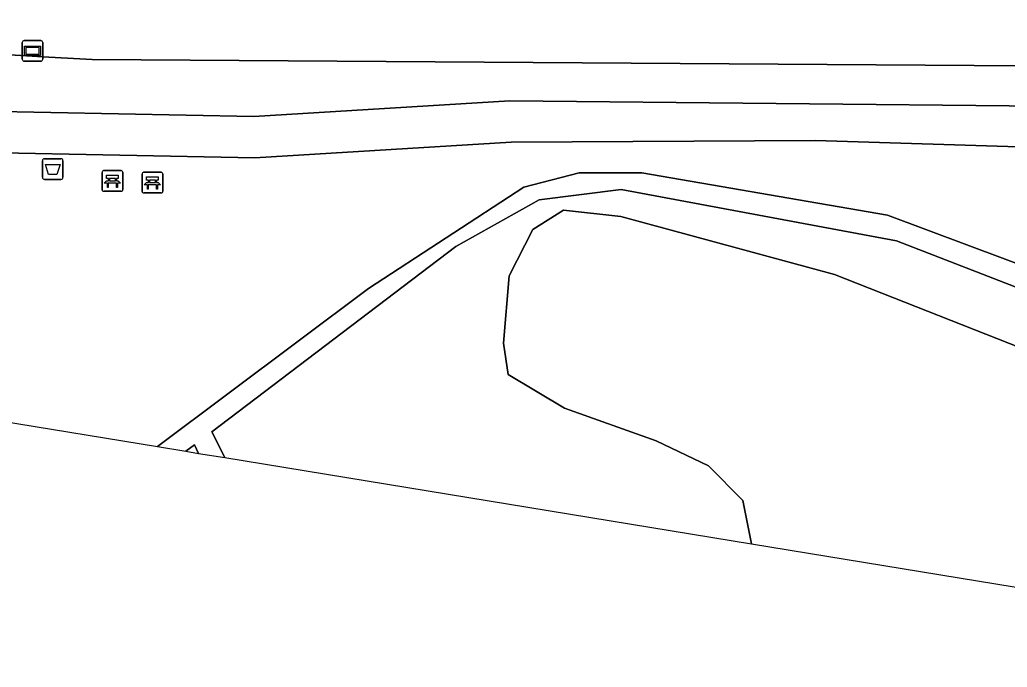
# Model space of a CAD drawing. Extents: x 162510 to 163918, y 388494 to 389774.
# Drawn here: x 163199.81 to 163247.51, y 388507.96 to 388539.25 of the extents above; entities that cross this region are included whole.
import ezdxf

# ---------------------------------------------------------------- set-up
doc = ezdxf.new("R2010")
doc.units = 0
for name, color, linetype in [('IMGEO_Afvalbak', 7, 'Continuous'), ('IMGEO_Bank', 7, 'Continuous'), ('IMGEO_Grasland_overig', 7, 'Continuous'), ('IMGEO_Groenvoorziening', 7, 'Continuous'), ('IMGEO_Informatiebord', 7, 'Continuous'), ('IMGEO_Loofbos', 7, 'Continuous')]:
    doc.layers.add(name, color=color, linetype=linetype)

msp = doc.modelspace()

# ---------------------------------------------------------------- linework, layer by layer
at = {"layer": 'IMGEO_Afvalbak'}
for p, q in [((163200.909, 388531.635), (163200.909, 388532.435)), ((163200.909, 388532.435), (163200.909, 388531.635)), ((163201.009, 388532.535), (163201.799, 388532.535)), ((163201.799, 388532.535), (163201.009, 388532.535)), ((163201.899, 388532.435), (163201.899, 388531.635)), ((163201.899, 388531.635), (163201.899, 388532.435)), ((163201.799, 388531.535), (163201.009, 388531.535)), ((163201.009, 388531.535), (163201.799, 388531.535))]:
    msp.add_line(p, q, dxfattribs=at)
msp.add_lwpolyline([(163201.052, 388532.249), (163201.756, 388532.249), (163201.607, 388531.779), (163201.201, 388531.779), (163201.052, 388532.249)], dxfattribs=at)
for centre, start, end in [((163201.009, 388532.435), 90, 180), ((163201.009, 388532.435), 90, 180), ((163201.799, 388532.435), 0, 90), ((163201.799, 388532.435), 360, 90), ((163201.009, 388531.635), 180, 270), ((163201.009, 388531.635), 180, 270), ((163201.799, 388531.635), 270, 0), ((163201.799, 388531.635), 270, 0)]:
    msp.add_arc(centre, 0.1, start, end, dxfattribs=at)
at = {"layer": 'IMGEO_Bank'}
for p, q in [((163203.788, 388531.035), (163203.788, 388531.876)), ((163203.788, 388531.876), (163203.788, 388531.035)), ((163203.863, 388531.96), (163204.704, 388531.96)), ((163204.704, 388531.96), (163203.863, 388531.96)), ((163204.788, 388531.885), (163204.788, 388531.044)), ((163204.788, 388531.044), (163204.788, 388531.885)), ((163205.72, 388530.953), (163205.72, 388531.794)), ((163205.72, 388531.794), (163205.72, 388530.953)), ((163205.795, 388531.878), (163206.636, 388531.878)), ((163206.636, 388531.878), (163205.795, 388531.878)), ((163206.72, 388531.803), (163206.72, 388530.962)), ((163206.72, 388530.962), (163206.72, 388531.803)), ((163204.485, 388531.358), (163204.092, 388531.358)), ((163204.097, 388531.466), (163204.097, 388531.572)), ((163204.141, 388531.572), (163204.141, 388531.466)), ((163204.429, 388531.578), (163204.147, 388531.578)), ((163204.147, 388531.46), (163204.429, 388531.46)), ((163204.435, 388531.466), (163204.435, 388531.572)), ((163204.479, 388531.572), (163204.479, 388531.466)), ((163206.029, 388531.384), (163206.029, 388531.49)), ((163206.073, 388531.49), (163206.073, 388531.384)), ((163206.361, 388531.496), (163206.079, 388531.496)), ((163206.079, 388531.378), (163206.361, 388531.378)), ((163206.367, 388531.384), (163206.367, 388531.49)), ((163206.411, 388531.49), (163206.411, 388531.384)), ((163204.713, 388530.96), (163203.872, 388530.96)), ((163203.872, 388530.96), (163204.713, 388530.96)), ((163206.645, 388530.878), (163205.804, 388530.878)), ((163205.804, 388530.878), (163206.645, 388530.878)), ((163206.417, 388531.276), (163206.024, 388531.276))]:
    msp.add_line(p, q, dxfattribs=at)
for points in [[(163204.035, 388531.358), (163203.893, 388531.358), (163204.005, 388531.46), (163204.091, 388531.46)], [(163204.091, 388531.578), (163204.005, 388531.578), (163204.005, 388531.739), (163204.568, 388531.739), (163204.568, 388531.578), (163204.485, 388531.578)], [(163204.085, 388531.351), (163204.085, 388531.144), (163204.042, 388531.144), (163204.042, 388531.351)], [(163204.485, 388531.46), (163204.568, 388531.46), (163204.68, 388531.358), (163204.541, 388531.358)], [(163204.535, 388531.351), (163204.535, 388531.144), (163204.491, 388531.144), (163204.491, 388531.351)], [(163205.967, 388531.276), (163205.825, 388531.276), (163205.937, 388531.378), (163206.023, 388531.378)], [(163206.023, 388531.496), (163205.937, 388531.496), (163205.937, 388531.657), (163206.5, 388531.657), (163206.5, 388531.496), (163206.417, 388531.496)], [(163206.417, 388531.378), (163206.5, 388531.378), (163206.612, 388531.276), (163206.473, 388531.276)], [(163206.017, 388531.269), (163206.017, 388531.062), (163205.974, 388531.062), (163205.974, 388531.269)], [(163206.467, 388531.269), (163206.467, 388531.062), (163206.423, 388531.062), (163206.423, 388531.269)]]:
    msp.add_lwpolyline(points, dxfattribs=at)
for centre, radius, start, end in [((163203.866, 388531.882), 0.0779, 92.4484, 184.2845), ((163203.866, 388531.882), 0.0779, 92.4484, 184.2845), ((163204.71, 388531.882), 0.0779, 2.4484, 94.2845), ((163204.71, 388531.882), 0.0779, 2.4484, 94.2845), ((163205.798, 388531.8), 0.0779, 92.4484, 184.2845), ((163205.798, 388531.8), 0.0779, 92.4484, 184.2845), ((163206.642, 388531.8), 0.0779, 2.4484, 94.2845), ((163206.642, 388531.8), 0.0779, 2.4484, 94.2845), ((163204.035, 388531.351), 0.00671, 2.8957, 87.1043), ((163204.092, 388531.351), 0.00671, 92.8957, 177.1043), ((163204.09, 388531.571), 0.00671, 2.8957, 87.1043), ((163204.09, 388531.467), 0.00671, 272.8957, 357.1043), ((163204.147, 388531.571), 0.00671, 92.8957, 177.1043), ((163204.147, 388531.467), 0.00671, 182.8957, 267.1043), ((163204.429, 388531.571), 0.00671, 2.8957, 87.1043), ((163204.429, 388531.467), 0.00671, 272.8957, 357.1043), ((163204.486, 388531.571), 0.00671, 92.8957, 177.1043), ((163204.486, 388531.467), 0.00671, 182.8957, 267.1043), ((163204.484, 388531.351), 0.00671, 2.8957, 87.1043), ((163204.541, 388531.351), 0.00671, 92.8957, 177.1043), ((163206.022, 388531.489), 0.00671, 2.8957, 87.1043), ((163206.022, 388531.385), 0.00671, 272.8957, 357.1043), ((163206.079, 388531.489), 0.00671, 92.8957, 177.1043), ((163206.079, 388531.385), 0.00671, 182.8957, 267.1043), ((163206.361, 388531.489), 0.00671, 2.8957, 87.1043), ((163206.361, 388531.385), 0.00671, 272.8957, 357.1043), ((163206.418, 388531.489), 0.00671, 92.8957, 177.1043), ((163206.418, 388531.385), 0.00671, 182.8957, 267.1043), ((163203.866, 388531.038), 0.0779, 182.4484, 274.2845), ((163203.866, 388531.038), 0.0779, 182.4484, 274.2845), ((163204.71, 388531.038), 0.0779, 272.4484, 4.2845), ((163204.71, 388531.038), 0.0779, 272.4484, 4.2845), ((163205.798, 388530.956), 0.0779, 182.4484, 274.2845), ((163205.798, 388530.956), 0.0779, 182.4484, 274.2845), ((163205.967, 388531.269), 0.00671, 2.8957, 87.1043), ((163206.024, 388531.269), 0.00671, 92.8957, 177.1043), ((163206.416, 388531.269), 0.00671, 2.8957, 87.1043), ((163206.473, 388531.269), 0.00671, 92.8957, 177.1043), ((163206.642, 388530.956), 0.0779, 272.4484, 4.2845), ((163206.642, 388530.956), 0.0779, 272.4484, 4.2845)]:
    msp.add_arc(centre, radius, start, end, dxfattribs=at)
at = {"layer": 'IMGEO_Grasland_overig'}
for points in [[(163268.402, 388583.599), (163247.494, 388597.732), (163247.922, 388598.4), (163246.742, 388599.24), (163244.831, 388600.475), (163242.907, 388601.717), (163242.729, 388601.375), (163235.466, 388587.454), (163180.829, 388543.727), (163181.841, 388542.115), (163184.185, 388538.427), (163195.777, 388537.759), (163198.765, 388537.587), (163201.221, 388537.445), (163203.307, 388537.325), (163248.276, 388537.024), (163267.942, 388537.414), (163290.096, 388538.944), (163294.819, 388539.27), (163293.963, 388542.092)], [(163298.449, 388531.002), (163290.729, 388531.298), (163281.328, 388532.401), (163281.09, 388532.429), (163273.795, 388533.432), (163256.716, 388534.247), (163249.213, 388535.078), (163223.484, 388535.329), (163211.121, 388534.576), (163198.03, 388534.83), (163192.416, 388534.247), (163191.096, 388534.171), (163190.041, 388534.11)], [(163193.125, 388532.084), (163194.374, 388532.234), (163198.104, 388532.828), (163211.163, 388532.575), (163223.551, 388533.329), (163238.245, 388533.412), (163249.072, 388533.081), (163256.558, 388532.252), (163273.61, 388531.438), (163279.939, 388530.641), (163290.574, 388529.302), (163298.393, 388529.003)], [(163268.281, 388519.865), (163241.72, 388529.805), (163229.851, 388531.846), (163226.822, 388531.846), (163224.163, 388531.166), (163216.648, 388526.27), (163206.456, 388518.624), (163206.456, 388518.624), (163207.838, 388518.397), (163208.247, 388518.704), (163208.451, 388518.297), (163208.451, 388518.297), (163209.717, 388518.089), (163209.087, 388519.334), (163220.875, 388528.296), (163224.905, 388530.547), (163228.862, 388531.042), (163242.153, 388528.569), (163255.407, 388523.431)]]:
    msp.add_lwpolyline(points, dxfattribs=at)
at = {"layer": 'IMGEO_Groenvoorziening'}
for points in [[(163198.03, 388534.83), (163211.121, 388534.576), (163223.484, 388535.329), (163249.213, 388535.078), (163256.716, 388534.247), (163273.795, 388533.432), (163281.09, 388532.429), (163281.328, 388532.401), (163282.205, 388533.512), (163285.455, 388536.656), (163287.433, 388537.801), (163290.096, 388538.944), (163267.942, 388537.414), (163248.276, 388537.024), (163203.307, 388537.325), (163201.221, 388537.445), (163198.765, 388537.587)], [(163249.072, 388533.081), (163238.245, 388533.412), (163223.551, 388533.329), (163211.163, 388532.575), (163198.104, 388532.828)], [(163197.971, 388520.014), (163206.456, 388518.624), (163206.456, 388518.624), (163216.648, 388526.27), (163224.163, 388531.166), (163226.822, 388531.846), (163229.851, 388531.846), (163241.72, 388529.805), (163268.281, 388519.865)], [(163255.407, 388523.431), (163242.153, 388528.569), (163228.862, 388531.042), (163224.905, 388530.547), (163220.875, 388528.296), (163209.087, 388519.334), (163209.717, 388518.089), (163235.153, 388513.922), (163235.153, 388513.922), (163234.737, 388516.024), (163233.075, 388517.686), (163230.544, 388518.895), (163226.123, 388520.487), (163223.404, 388522.111), (163223.177, 388523.622), (163223.442, 388526.871), (163224.587, 388529.111), (163226.076, 388530.04), (163228.838, 388529.737), (163239.167, 388526.939), (163253.781, 388521.174)]]:
    msp.add_lwpolyline(points, dxfattribs=at)
msp.add_lwpolyline([(163208.451, 388518.297), (163208.451, 388518.297), (163208.247, 388518.704), (163207.838, 388518.397)], close=True, dxfattribs=at)
at = {"layer": 'IMGEO_Informatiebord'}
for p, q in [((163199.931, 388537.346), (163199.931, 388538.146)), ((163199.931, 388538.146), (163199.931, 388537.346)), ((163200.031, 388538.246), (163200.821, 388538.246)), ((163200.821, 388538.246), (163200.031, 388538.246)), ((163200.921, 388538.146), (163200.921, 388537.346)), ((163200.921, 388537.346), (163200.921, 388538.146)), ((163200.821, 388537.246), (163200.031, 388537.246)), ((163200.031, 388537.246), (163200.821, 388537.246))]:
    msp.add_line(p, q, dxfattribs=at)
for points in [[(163200.032, 388537.978), (163200.82, 388537.978), (163200.82, 388537.514), (163200.032, 388537.514), (163200.032, 388537.978)], [(163200.097, 388537.913), (163200.097, 388537.579), (163200.755, 388537.579), (163200.755, 388537.913), (163200.097, 388537.913)]]:
    msp.add_lwpolyline(points, dxfattribs=at)
for centre, start, end in [((163200.031, 388538.146), 90, 180), ((163200.031, 388538.146), 90, 180), ((163200.821, 388538.146), 0, 90), ((163200.821, 388538.146), 360, 90), ((163200.031, 388537.346), 180, 270), ((163200.031, 388537.346), 180, 270), ((163200.821, 388537.346), 270, 0), ((163200.821, 388537.346), 270, 0)]:
    msp.add_arc(centre, 0.1, start, end, dxfattribs=at)
at = {"layer": 'IMGEO_Loofbos'}
msp.add_lwpolyline([(163271.533, 388507.961), (163271.533, 388507.961), (163270.9, 388510.001), (163267.001, 388514.43), (163261.515, 388517.802), (163253.781, 388521.174), (163239.167, 388526.939), (163228.838, 388529.737), (163226.076, 388530.04), (163224.587, 388529.111), (163223.442, 388526.871), (163223.177, 388523.622), (163223.404, 388522.111), (163226.123, 388520.487), (163230.544, 388518.895), (163233.075, 388517.686), (163234.737, 388516.024), (163235.153, 388513.922), (163235.153, 388513.922)], close=True, dxfattribs=at)

doc.saveas('drawing.dxf')
